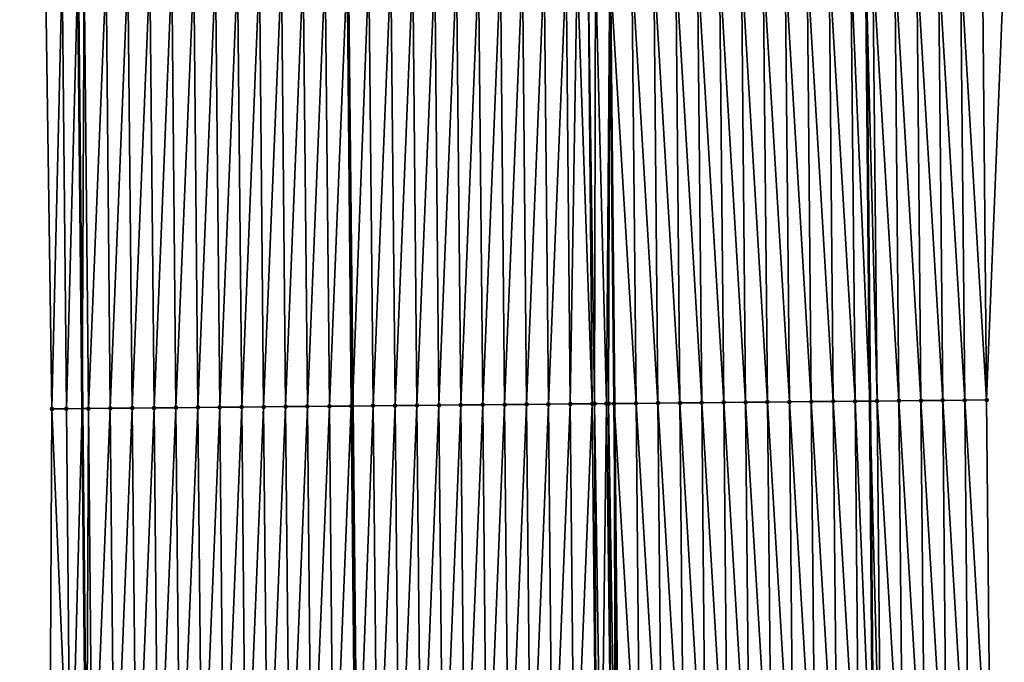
# Model space of a CAD drawing. Header units: feet. Extents: x 2007189 to 2022806, y 818621 to 837694.
# Tile 436 of 656: x 2011347 to 2011391, y 829555 to 829585. Entities that reach past the tile are written whole.
import ezdxf

# ---------------------------------------------------------------- set-up
doc = ezdxf.new("R2010")
doc.units = ezdxf.units.FT
doc.header["$MEASUREMENT"] = 0
for name, color, linetype, lineweight in [('EP_Travel Lane', 172, 'Continuous', 53), ('Road Shots', 141, 'Continuous', 100), ('Road X-Section', 40, 'Continuous', 13), ('STRIPING', 60, 'Continuous', 53)]:
    doc.layers.add(name, color=color, linetype=linetype, lineweight=lineweight)
doc.layers.add('I-77-MM17-21_SB-Surface-Border', color=7, linetype='Continuous')
doc.layers.add('I-77-MM17-21_SB-Surface-TIN', color=7, linetype='Continuous')

msp = doc.modelspace()

# ---------------------------------------------------------------- linework, layer by layer
at = {"layer": 'EP_Travel Lane'}
for points in [[(2011383.840350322, 829727.3083257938, 321.2095833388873), (2011384.046294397, 829707.3098052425, 321.0798829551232), (2011384.252239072, 829687.3112262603, 320.9597546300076), (2011384.458185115, 829667.3125146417, 320.861341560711), (2011384.66413178, 829647.3137424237, 320.772834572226), (2011384.838781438, 829627.3035505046, 320.6646976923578), (2011385.009499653, 829607.3046189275, 320.5464216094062), (2011385.180217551, 829587.3057245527, 320.4219689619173), (2011385.350935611, 829567.3068112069, 320.3006760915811), (2011385.521652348, 829547.3080527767, 320.1538172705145), (2011385.692371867, 829527.3089685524, 320.060701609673), (2011385.86308872, 829507.3101965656, 319.9160782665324), (2011386.033807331, 829487.3112186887, 319.8054262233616)], [(2011347.77667085, 829726.9372255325, 320.8772647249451), (2011347.981133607, 829706.9384640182, 320.784511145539), (2011348.185597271, 829686.9396137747, 320.7062603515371), (2011348.390057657, 829666.9410841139, 320.5755321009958), (2011348.594520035, 829646.9423597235, 320.476686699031), (2011348.7968347, 829626.9618976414, 320.368494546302), (2011348.999118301, 829606.9631093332, 320.2761360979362), (2011349.201400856, 829586.964424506, 320.1667820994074), (2011349.403681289, 829566.9659493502, 320.0228022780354), (2011349.605962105, 829546.9674364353, 319.8850830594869), (2011349.808244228, 829526.9687943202, 319.7686346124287), (2011350.010525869, 829506.9701998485, 319.6443639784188), (2011350.212806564, 829486.9716988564, 319.5046445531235)]]:
    msp.add_polyline3d(points, dxfattribs=at)
at = {"layer": 'I-77-MM17-21_SB-Surface-Border', "color": 3, "linetype": 'Continuous', "lineweight": -3}
for points in [[(2011389.094898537, 829727.3637545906, 321.0356763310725), (2011388.301867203, 829707.3547549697, 320.9294060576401), (2011389.508724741, 829687.3668422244, 320.7584985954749), (2011389.715640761, 829667.3681039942, 320.6660858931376), (2011390.922500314, 829647.3799964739, 320.5270523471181), (2011391.114963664, 829627.3647989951, 320.4269740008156), (2011390.305582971, 829607.3562467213, 320.3550680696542), (2011391.496105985, 829587.3673285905, 320.1880077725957), (2011390.686724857, 829567.3588220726, 320.1085422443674), (2011390.877294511, 829547.3602450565, 319.9629600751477), (2011391.067867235, 829527.3613457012, 319.8705599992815), (2011390.258485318, 829507.3529218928, 319.7774267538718), (2011391.449008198, 829487.3640178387, 319.6080889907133)], [(2011349.681031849, 829486.9667114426, 319.4914617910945), (2011349.95067896, 829506.969639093, 319.6427918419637), (2011348.751969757, 829526.9588964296, 319.7410138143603), (2011347.9165812, 829546.9516157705, 319.8392938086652), (2011348.027647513, 829566.9530622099, 319.9856532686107), (2011347.728978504, 829586.9506311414, 320.1276098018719), (2011346.554376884, 829606.940261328, 320.2022128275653), (2011347.440265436, 829626.9492123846, 320.3286420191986), (2011347.399366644, 829646.9302125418, 320.4409480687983), (2011347.735172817, 829666.9344140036, 320.5582490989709), (2011347.415240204, 829686.931769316, 320.6856433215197), (2011347.614775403, 829706.9347306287, 320.7751653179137), (2011347.147484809, 829726.9308049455, 320.8626599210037)]]:
    msp.add_polyline3d(points, dxfattribs=at)
at = {"layer": 'I-77-MM17-21_SB-Surface-TIN', "color": 128, "linetype": 'Continuous', "lineweight": -3}
for points in [[(2011354.688360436, 829567.0156616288, 320.1293617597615), (2011355.497745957, 829587.0237073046, 320.2848467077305), (2011354.497790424, 829587.0142763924, 320.2687179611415)], [(2011354.688360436, 829567.0156616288, 320.1293617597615), (2011355.688316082, 829567.0250806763, 320.1474477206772), (2011355.497745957, 829587.0237073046, 320.2848467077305)], [(2011355.688316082, 829567.0250806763, 320.1474477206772), (2011356.497701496, 829587.0331374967, 320.3010941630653), (2011355.497745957, 829587.0237073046, 320.2848467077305)], [(2011355.688316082, 829567.0250806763, 320.1474477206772), (2011356.688271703, 829567.0345023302, 320.1651038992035), (2011356.497701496, 829587.0331374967, 320.3010941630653)], [(2011356.688271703, 829567.0345023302, 320.1651038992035), (2011357.49765709, 829587.0425619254, 320.3182920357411), (2011356.497701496, 829587.0331374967, 320.3010941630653)], [(2011356.688271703, 829567.0345023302, 320.1651038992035), (2011357.688227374, 829567.0439187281, 320.1836267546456), (2011357.49765709, 829587.0425619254, 320.3182920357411)], [(2011357.688227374, 829567.0439187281, 320.1836267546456), (2011358.497612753, 829587.0519792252, 320.336665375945), (2011357.49765709, 829587.0425619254, 320.3182920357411)], [(2011357.688227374, 829567.0439187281, 320.1836267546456), (2011358.688183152, 829567.0533239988, 320.2039844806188), (2011358.497612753, 829587.0519792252, 320.336665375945)], [(2011358.688183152, 829567.0533239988, 320.2039844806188), (2011359.497568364, 829587.0614019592, 320.3541427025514), (2011358.497612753, 829587.0519792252, 320.336665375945)], [(2011358.688183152, 829567.0533239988, 320.2039844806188), (2011359.688138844, 829567.0627381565, 320.2228767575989), (2011359.497568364, 829587.0614019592, 320.3541427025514)], [(2011359.688138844, 829567.0627381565, 320.2228767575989), (2011360.497523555, 829587.07086873, 320.3643584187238), (2011359.497568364, 829587.0614019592, 320.3541427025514)], [(2011359.688138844, 829567.0627381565, 320.2228767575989), (2011360.688094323, 829567.0721747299, 320.2380727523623), (2011360.497523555, 829587.07086873, 320.3643584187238)], [(2011360.688094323, 829567.0721747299, 320.2380727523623), (2011361.49747842, 829587.0803697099, 320.3689331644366), (2011360.497523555, 829587.07086873, 320.3643584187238)], [(2011360.688094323, 829567.0721747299, 320.2380727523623), (2011361.688049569, 829567.0816357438, 320.2492385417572), (2011361.49747842, 829587.0803697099, 320.3689331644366)], [(2011361.688049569, 829567.0816357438, 320.2492385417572), (2011361.535297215, 829587.0807271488, 320.369418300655), (2011361.49747842, 829587.0803697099, 320.3689331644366)], [(2011362.497433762, 829587.0898206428, 320.38176050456), (2011361.535297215, 829587.0807271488, 320.369418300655), (2011361.741855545, 829567.0821444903, 320.2498946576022)], [(2011361.688049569, 829567.0816357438, 320.2492385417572), (2011361.741855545, 829567.0821444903, 320.2498946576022), (2011361.535297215, 829587.0807271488, 320.369418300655)], [(2011362.688004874, 829567.0910905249, 320.2614321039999), (2011362.497433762, 829587.0898206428, 320.38176050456), (2011361.741855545, 829567.0821444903, 320.2498946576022)], [(2011362.688004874, 829567.0910905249, 320.2614321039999), (2011363.497389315, 829587.0992494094, 320.3982430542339), (2011362.497433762, 829587.0898206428, 320.38176050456)], [(2011362.688004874, 829567.0910905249, 320.2614321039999), (2011363.687960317, 829567.1005308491, 320.2760096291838), (2011363.497389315, 829587.0992494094, 320.3982430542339)], [(2011363.687960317, 829567.1005308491, 320.2760096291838), (2011364.497344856, 829587.1086795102, 320.414505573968), (2011363.497389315, 829587.0992494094, 320.3982430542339)], [(2011363.687960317, 829567.1005308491, 320.2760096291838), (2011364.687915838, 829567.1099629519, 320.2919427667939), (2011364.497344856, 829587.1086795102, 320.414505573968)], [(2011364.687915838, 829567.1099629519, 320.2919427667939), (2011365.497300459, 829587.1181029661, 320.4318638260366), (2011364.497344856, 829587.1086795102, 320.414505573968)], [(2011364.687915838, 829567.1099629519, 320.2919427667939), (2011365.68787145, 829567.1193855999, 320.3094350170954), (2011365.497300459, 829587.1181029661, 320.4318638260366)], [(2011365.68787145, 829567.1193855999, 320.3094350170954), (2011366.497256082, 829587.1275244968, 320.4495395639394), (2011365.497300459, 829587.1181029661, 320.4318638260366)], [(2011365.68787145, 829567.1193855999, 320.3094350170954), (2011366.687827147, 829567.1287993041, 320.3284020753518), (2011366.497256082, 829587.1275244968, 320.4495395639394)], [(2011366.687827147, 829567.1287993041, 320.3284020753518), (2011367.497211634, 829587.1369533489, 320.4660080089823), (2011366.497256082, 829587.1275244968, 320.4495395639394)], [(2011366.687827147, 829567.1287993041, 320.3284020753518), (2011367.687782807, 829567.1382167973, 320.3467443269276), (2011367.497211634, 829587.1369533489, 320.4660080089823)], [(2011367.687782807, 829567.1382167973, 320.3467443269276), (2011368.497167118, 829587.1463893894, 320.4812910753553), (2011367.497211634, 829587.1369533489, 320.4660080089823)], [(2011367.687782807, 829567.1382167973, 320.3467443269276), (2011368.687738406, 829567.1476407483, 320.3640217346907), (2011368.497167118, 829587.1463893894, 320.4812910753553)], [(2011368.687738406, 829567.1476407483, 320.3640217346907), (2011369.497122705, 829587.1558145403, 320.4983698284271), (2011368.497167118, 829587.1463893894, 320.4812910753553)], [(2011368.687738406, 829567.1476407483, 320.3640217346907), (2011369.687694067, 829567.157058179, 320.3823742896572), (2011369.497122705, 829587.1558145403, 320.4983698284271)], [(2011369.687694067, 829567.157058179, 320.3823742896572), (2011370.497078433, 829587.1652250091, 320.5178696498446), (2011369.497122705, 829587.1558145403, 320.4983698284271)], [(2011369.687694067, 829567.157058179, 320.3823742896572), (2011370.687649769, 829567.166471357, 320.4014281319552), (2011370.497078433, 829587.1652250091, 320.5178696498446)], [(2011370.687649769, 829567.166471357, 320.4014281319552), (2011371.497034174, 829587.1746340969, 320.5375971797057), (2011370.497078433, 829587.1652250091, 320.5178696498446)], [(2011370.687649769, 829567.166471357, 320.4014281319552), (2011371.687605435, 829567.1758882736, 320.4198654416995), (2011371.497034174, 829587.1746340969, 320.5375971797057)], [(2011371.687605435, 829567.1758882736, 320.4198654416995), (2011372.005995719, 829587.1794323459, 320.5461256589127), (2011371.497034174, 829587.1746340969, 320.5375971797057)], [(2011371.687605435, 829567.1758882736, 320.4198654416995), (2011372.687561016, 829567.1853140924, 320.4368348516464), (2011372.005995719, 829587.1794323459, 320.5461256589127)], [(2011372.687561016, 829567.1853140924, 320.4368348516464), (2011372.496989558, 829587.1840805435, 320.5511642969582), (2011372.005995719, 829587.1794323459, 320.5461256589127)], [(2011372.794263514, 829567.1863223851, 320.4382351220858), (2011372.830053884, 829587.1872492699, 320.5520044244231), (2011372.496989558, 829587.1840805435, 320.5511642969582)], [(2011372.687561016, 829567.1853140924, 320.4368348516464), (2011372.794263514, 829567.1863223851, 320.4382351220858), (2011372.496989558, 829587.1840805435, 320.5511642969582)], [(2011372.794263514, 829567.1863223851, 320.4382351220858), (2011373.3335726, 829567.1914365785, 320.4423520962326), (2011372.830053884, 829587.1872492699, 320.5520044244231)], [(2011373.3335726, 829567.1914365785, 320.4423520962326), (2011373.496936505, 829587.1936182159, 320.5496766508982), (2011372.830053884, 829587.1872492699, 320.5520044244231)], [(2011373.3335726, 829567.1914365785, 320.4423520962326), (2011373.431472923, 829567.1923689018, 320.442448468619), (2011373.496936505, 829587.1936182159, 320.5496766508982)], [(2011373.431472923, 829567.1923689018, 320.442448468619), (2011373.68750831, 829567.1948153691, 320.4413495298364), (2011373.496936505, 829587.1936182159, 320.5496766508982)], [(2011374.687469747, 829567.2044209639, 320.4286861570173), (2011374.496898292, 829587.2031871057, 320.5430650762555), (2011373.496936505, 829587.1936182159, 320.5496766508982)], [(2011374.687469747, 829567.2044209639, 320.4286861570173), (2011373.496936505, 829587.1936182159, 320.5496766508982), (2011373.68750831, 829567.1948153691, 320.4413495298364)], [(2011375.687423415, 829567.2140475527, 320.4125490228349), (2011375.496851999, 829587.212809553, 320.5276101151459), (2011374.496898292, 829587.2031871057, 320.5430650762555)], [(2011374.687469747, 829567.2044209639, 320.4286861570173), (2011375.687423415, 829567.2140475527, 320.4125490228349), (2011374.496898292, 829587.2031871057, 320.5430650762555)], [(2011376.687377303, 829567.2236510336, 320.4002223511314), (2011376.496805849, 829587.2224170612, 320.5146185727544), (2011375.496851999, 829587.212809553, 320.5276101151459)], [(2011375.687423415, 829567.2140475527, 320.4125490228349), (2011376.687377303, 829567.2236510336, 320.4002223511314), (2011375.496851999, 829587.212809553, 320.5276101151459)], [(2011377.687331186, 829567.2332551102, 320.3877974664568), (2011377.496759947, 829587.2319985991, 320.5059094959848), (2011376.496805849, 829587.2224170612, 320.5146185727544)], [(2011376.687377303, 829567.2236510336, 320.4002223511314), (2011377.687331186, 829567.2332551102, 320.3877974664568), (2011376.496805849, 829587.2224170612, 320.5146185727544)], [(2011378.687285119, 829567.242853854, 320.3762519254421), (2011378.496714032, 829587.2415814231, 320.4969883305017), (2011377.496759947, 829587.2319985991, 320.5059094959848)], [(2011377.687331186, 829567.2332551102, 320.3877974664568), (2011378.687285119, 829567.242853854, 320.3762519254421), (2011377.496759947, 829587.2319985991, 320.5059094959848)], [(2011379.687239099, 829567.2524477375, 320.3655078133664), (2011379.496668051, 829587.2511711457, 320.4869295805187), (2011378.496714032, 829587.2415814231, 320.4969883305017)], [(2011378.687285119, 829567.242853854, 320.3762519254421), (2011379.687239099, 829567.2524477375, 320.3655078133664), (2011378.496714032, 829587.2415814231, 320.4969883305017)], [(2011380.687193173, 829567.262031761, 320.3563896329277), (2011380.49662218, 829587.260749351, 320.4787700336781), (2011379.496668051, 829587.2511711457, 320.4869295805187)], [(2011379.687239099, 829567.2524477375, 320.3655078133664), (2011380.687193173, 829567.262031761, 320.3563896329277), (2011379.496668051, 829587.2511711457, 320.4869295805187)], [(2011381.687147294, 829567.2716108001, 320.3480933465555), (2011381.496576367, 829587.2703215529, 320.471600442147), (2011380.49662218, 829587.260749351, 320.4787700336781)], [(2011380.687193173, 829567.262031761, 320.3563896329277), (2011381.687147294, 829567.2716108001, 320.3480933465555), (2011380.49662218, 829587.260749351, 320.4787700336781)], [(2011382.687101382, 829567.281193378, 320.3392135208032), (2011382.49653039, 829587.2799108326, 320.4616147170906), (2011381.496576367, 829587.2703215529, 320.471600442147)], [(2011381.687147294, 829567.2716108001, 320.3480933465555), (2011382.687101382, 829567.281193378, 320.3392135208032), (2011381.496576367, 829587.2703215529, 320.471600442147)], [(2011383.687055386, 829567.2907846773, 320.3288955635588), (2011383.49648431, 829587.2895109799, 320.4498369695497), (2011382.49653039, 829587.2799108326, 320.4616147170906)], [(2011382.687101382, 829567.281193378, 320.3392135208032), (2011383.687055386, 829567.2907846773, 320.3288955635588), (2011382.49653039, 829587.2799108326, 320.4616147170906)], [(2011384.687009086, 829567.3004079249, 320.3133094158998), (2011384.496438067, 829587.2991283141, 320.4352251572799), (2011383.49648431, 829587.2895109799, 320.4498369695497)], [(2011383.687055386, 829567.2907846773, 320.3288955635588), (2011384.687009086, 829567.3004079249, 320.3133094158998), (2011383.49648431, 829587.2895109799, 320.4498369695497)], [(2011384.496438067, 829587.2991283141, 320.4352251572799), (2011385.350935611, 829567.3068112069, 320.3006760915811), (2011385.180217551, 829587.3057245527, 320.4219689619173)], [(2011384.687009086, 829567.3004079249, 320.3133094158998), (2011385.350935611, 829567.3068112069, 320.3006760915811), (2011384.496438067, 829587.2991283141, 320.4352251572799)], [(2011385.686962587, 829567.3100520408, 320.2942821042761), (2011385.496391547, 829587.3087745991, 320.4158394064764), (2011385.180217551, 829587.3057245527, 320.4219689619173)], [(2011385.686962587, 829567.3100520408, 320.2942821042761), (2011385.180217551, 829587.3057245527, 320.4219689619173), (2011385.350935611, 829567.3068112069, 320.3006760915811)], [(2011386.686915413, 829567.3197670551, 320.2635638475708), (2011386.496343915, 829587.3185376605, 320.3771975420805), (2011385.496391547, 829587.3087745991, 320.4158394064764)], [(2011385.686962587, 829567.3100520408, 320.2942821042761), (2011386.686915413, 829567.3197670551, 320.2635638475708), (2011385.496391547, 829587.3087745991, 320.4158394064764)], [(2011387.686868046, 829567.3295021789, 320.2295295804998), (2011387.496296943, 829587.3282313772, 320.3499904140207), (2011386.496343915, 829587.3185376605, 320.3771975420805)], [(2011386.686915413, 829567.3197670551, 320.2635638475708), (2011387.686868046, 829567.3295021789, 320.2295295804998), (2011386.496343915, 829587.3185376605, 320.3771975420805)], [(2011388.686820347, 829567.3392723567, 320.1897149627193), (2011388.496249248, 829587.3380010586, 320.3102569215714), (2011387.496296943, 829587.3282313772, 320.3499904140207)], [(2011387.686868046, 829567.3295021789, 320.2295295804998), (2011388.686820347, 829567.3392723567, 320.1897149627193), (2011387.496296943, 829587.3282313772, 320.3499904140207)], [(2011389.686772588, 829567.349048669, 320.1488888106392), (2011389.496201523, 829587.3477738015, 320.270018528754), (2011388.496249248, 829587.3380010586, 320.3102569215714)], [(2011388.686820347, 829567.3392723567, 320.1897149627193), (2011389.686772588, 829567.349048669, 320.1488888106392), (2011388.496249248, 829587.3380010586, 320.3102569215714)], [(2011390.686724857, 829567.3588220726, 320.1085422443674), (2011390.496153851, 829587.3575410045, 320.2306937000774), (2011389.496201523, 829587.3477738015, 320.270018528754)], [(2011389.686772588, 829567.349048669, 320.1488888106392), (2011390.686724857, 829567.3588220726, 320.1085422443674), (2011389.496201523, 829587.3477738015, 320.270018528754)], [(2011390.686724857, 829567.3588220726, 320.1085422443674), (2011391.496105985, 829587.3673285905, 320.1880077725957), (2011390.496153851, 829587.3575410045, 320.2306937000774)], [(2011348.027647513, 829566.9530622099, 319.9856532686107), (2011348.498055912, 829586.9578290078, 320.1491751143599), (2011347.728978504, 829586.9506311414, 320.1276098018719)], [(2011348.027647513, 829566.9530622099, 319.9856532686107), (2011348.688625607, 829566.959247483, 320.0043332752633), (2011348.498055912, 829586.9578290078, 320.1491751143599)], [(2011348.688625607, 829566.959247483, 320.0043332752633), (2011349.201400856, 829586.964424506, 320.1667820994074), (2011348.498055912, 829586.9578290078, 320.1491751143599)], [(2011348.688625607, 829566.959247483, 320.0043332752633), (2011349.403681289, 829566.9659493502, 320.0228022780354), (2011349.201400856, 829586.964424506, 320.1667820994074)], [(2011349.498011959, 829586.9672059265, 320.1742072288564), (2011349.201400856, 829586.964424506, 320.1667820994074), (2011349.403681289, 829566.9659493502, 320.0228022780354)], [(2011349.688581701, 829566.9686195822, 320.0301609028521), (2011349.498011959, 829586.9672059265, 320.1742072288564), (2011349.403681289, 829566.9659493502, 320.0228022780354)], [(2011349.688581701, 829566.9686195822, 320.0301609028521), (2011350.497967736, 829586.9766111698, 320.1945686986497), (2011349.498011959, 829586.9672059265, 320.1742072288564)], [(2011349.688581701, 829566.9686195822, 320.0301609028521), (2011350.688537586, 829566.9780134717, 320.0523953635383), (2011350.497967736, 829586.9766111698, 320.1945686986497)], [(2011350.688537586, 829566.9780134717, 320.0523953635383), (2011351.497923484, 829586.9860194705, 320.2144260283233), (2011350.497967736, 829586.9766111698, 320.1945686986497)], [(2011350.688537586, 829566.9780134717, 320.0523953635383), (2011351.688493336, 829566.9874216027, 320.0722814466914), (2011351.497923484, 829586.9860194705, 320.2144260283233)], [(2011351.688493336, 829566.9874216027, 320.0722814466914), (2011352.497879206, 829586.995430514, 320.2338310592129), (2011351.497923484, 829586.9860194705, 320.2144260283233)], [(2011351.688493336, 829566.9874216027, 320.0722814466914), (2011352.688449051, 829566.9968334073, 320.0915617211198), (2011352.497879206, 829586.995430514, 320.2338310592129)], [(2011352.688449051, 829566.9968334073, 320.0915617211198), (2011353.49783486, 829587.0048488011, 320.252041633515), (2011352.497879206, 829586.995430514, 320.2338310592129)], [(2011352.688449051, 829566.9968334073, 320.0915617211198), (2011353.688404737, 829567.0062482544, 320.1103403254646), (2011353.49783486, 829587.0048488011, 320.252041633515)], [(2011353.688404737, 829567.0062482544, 320.1103403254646), (2011354.497790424, 829587.0142763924, 320.2687179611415), (2011353.49783486, 829587.0048488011, 320.252041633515)], [(2011353.688404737, 829567.0062482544, 320.1103403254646), (2011354.688360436, 829567.0156616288, 320.1293617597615), (2011354.497790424, 829587.0142763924, 320.2687179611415)], [(2011379.877809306, 829547.2538126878, 320.2295036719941), (2011379.687239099, 829567.2524477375, 320.3655078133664), (2011378.687285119, 829567.242853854, 320.3762519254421)], [(2011380.877763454, 829547.2633888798, 320.2216760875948), (2011380.687193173, 829567.262031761, 320.3563896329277), (2011379.687239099, 829567.2524477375, 320.3655078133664)], [(2011379.877809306, 829547.2538126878, 320.2295036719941), (2011380.877763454, 829547.2633888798, 320.2216760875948), (2011379.687239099, 829567.2524477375, 320.3655078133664)], [(2011381.877717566, 829547.2729688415, 320.2132269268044), (2011381.687147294, 829567.2716108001, 320.3480933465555), (2011380.687193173, 829567.262031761, 320.3563896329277)], [(2011380.877763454, 829547.2633888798, 320.2216760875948), (2011381.877717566, 829547.2729688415, 320.2132269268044), (2011380.687193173, 829567.262031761, 320.3563896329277)], [(2011382.87767164, 829547.2825529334, 320.2040966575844), (2011382.687101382, 829567.281193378, 320.3392135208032), (2011381.687147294, 829567.2716108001, 320.3480933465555)], [(2011381.877717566, 829547.2729688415, 320.2132269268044), (2011382.87767164, 829547.2825529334, 320.2040966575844), (2011381.687147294, 829567.2716108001, 320.3480933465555)], [(2011383.877625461, 829547.2921634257, 320.1906130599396), (2011383.687055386, 829567.2907846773, 320.3288955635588), (2011382.687101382, 829567.281193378, 320.3392135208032)], [(2011382.87767164, 829547.2825529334, 320.2040966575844), (2011383.877625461, 829547.2921634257, 320.1906130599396), (2011382.687101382, 829567.281193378, 320.3392135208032)], [(2011384.877578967, 829547.3018069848, 320.1716768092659), (2011384.687009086, 829567.3004079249, 320.3133094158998), (2011383.687055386, 829567.2907846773, 320.3288955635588)], [(2011383.877625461, 829547.2921634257, 320.1906130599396), (2011384.877578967, 829547.3018069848, 320.1716768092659), (2011383.687055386, 829567.2907846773, 320.3288955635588)], [(2011384.687009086, 829567.3004079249, 320.3133094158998), (2011385.521652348, 829547.3080527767, 320.1538172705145), (2011385.350935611, 829567.3068112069, 320.3006760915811)], [(2011384.877578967, 829547.3018069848, 320.1716768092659), (2011385.521652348, 829547.3080527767, 320.1538172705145), (2011384.687009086, 829567.3004079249, 320.3133094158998)], [(2011385.877531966, 829547.3115038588, 320.1439490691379), (2011385.686962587, 829567.3100520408, 320.2942821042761), (2011385.350935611, 829567.3068112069, 320.3006760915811)], [(2011385.877531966, 829547.3115038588, 320.1439490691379), (2011385.350935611, 829567.3068112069, 320.3006760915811), (2011385.521652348, 829547.3080527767, 320.1538172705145)], [(2011386.877484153, 829547.321285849, 320.1021858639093), (2011386.686915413, 829567.3197670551, 320.2635638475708), (2011385.686962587, 829567.3100520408, 320.2942821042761)], [(2011385.877531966, 829547.3115038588, 320.1439490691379), (2011386.877484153, 829547.321285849, 320.1021858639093), (2011385.686962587, 829567.3100520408, 320.2942821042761)], [(2011387.87743698, 829547.3310006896, 320.0714954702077), (2011387.686868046, 829567.3295021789, 320.2295295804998), (2011386.686915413, 829567.3197670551, 320.2635638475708)], [(2011386.877484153, 829547.321285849, 320.1021858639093), (2011387.87743698, 829547.3310006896, 320.0714954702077), (2011386.686915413, 829567.3197670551, 320.2635638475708)], [(2011388.877389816, 829547.3407145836, 320.0409611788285), (2011388.686820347, 829567.3392723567, 320.1897149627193), (2011387.686868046, 829567.3295021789, 320.2295295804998)], [(2011387.87743698, 829547.3310006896, 320.0714954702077), (2011388.877389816, 829547.3407145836, 320.0409611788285), (2011387.686868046, 829567.3295021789, 320.2295295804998)], [(2011389.877342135, 829547.3504827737, 320.0014735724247), (2011389.686772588, 829567.349048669, 320.1488888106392), (2011388.686820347, 829567.3392723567, 320.1897149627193)], [(2011388.877389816, 829547.3407145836, 320.0409611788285), (2011389.877342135, 829547.3504827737, 320.0014735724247), (2011388.686820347, 829567.3392723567, 320.1897149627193)], [(2011390.877294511, 829547.3602450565, 319.9629600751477), (2011390.686724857, 829567.3588220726, 320.1085422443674), (2011389.686772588, 829567.349048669, 320.1488888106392)], [(2011389.877342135, 829547.3504827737, 320.0014735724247), (2011390.877294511, 829547.3602450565, 319.9629600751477), (2011389.686772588, 829567.349048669, 320.1488888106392)], [(2011347.9165812, 829546.9516157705, 319.8392938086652), (2011348.879195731, 829546.9606211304, 319.8669188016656), (2011348.027647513, 829566.9530622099, 319.9856532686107)], [(2011348.879195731, 829546.9606211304, 319.8669188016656), (2011348.688625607, 829566.959247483, 320.0043332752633), (2011348.027647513, 829566.9530622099, 319.9856532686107)], [(2011348.879195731, 829546.9606211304, 319.8669188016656), (2011349.403681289, 829566.9659493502, 320.0228022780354), (2011348.688625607, 829566.959247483, 320.0043332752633)], [(2011348.879195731, 829546.9606211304, 319.8669188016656), (2011349.605962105, 829546.9674364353, 319.8850830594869), (2011349.403681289, 829566.9659493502, 320.0228022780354)], [(2011349.688581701, 829566.9686195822, 320.0301609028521), (2011349.403681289, 829566.9659493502, 320.0228022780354), (2011349.605962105, 829546.9674364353, 319.8850830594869)], [(2011349.879151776, 829546.9699982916, 319.8919109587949), (2011349.688581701, 829566.9686195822, 320.0301609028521), (2011349.605962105, 829546.9674364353, 319.8850830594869)], [(2011349.879151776, 829546.9699982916, 319.8919109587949), (2011350.688537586, 829566.9780134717, 320.0523953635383), (2011349.688581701, 829566.9686195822, 320.0301609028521)], [(2011349.879151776, 829546.9699982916, 319.8919109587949), (2011350.879107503, 829546.9794088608, 319.911394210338), (2011350.688537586, 829566.9780134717, 320.0523953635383)], [(2011350.879107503, 829546.9794088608, 319.911394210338), (2011351.688493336, 829566.9874216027, 320.0722814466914), (2011350.688537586, 829566.9780134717, 320.0523953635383)], [(2011350.879107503, 829546.9794088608, 319.911394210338), (2011351.879063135, 829546.9888293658, 319.929239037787), (2011351.688493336, 829566.9874216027, 320.0722814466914)], [(2011351.879063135, 829546.9888293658, 319.929239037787), (2011352.688449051, 829566.9968334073, 320.0915617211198), (2011351.688493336, 829566.9874216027, 320.0722814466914)], [(2011351.879063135, 829546.9888293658, 319.929239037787), (2011352.879018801, 829546.9982462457, 319.9476816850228), (2011352.688449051, 829566.9968334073, 320.0915617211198)], [(2011352.879018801, 829546.9982462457, 319.9476816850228), (2011353.688404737, 829567.0062482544, 320.1103403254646), (2011352.688449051, 829566.9968334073, 320.0915617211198)], [(2011352.879018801, 829546.9982462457, 319.9476816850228), (2011353.878974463, 829547.0076636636, 319.9660355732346), (2011353.688404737, 829567.0062482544, 320.1103403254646)], [(2011353.878974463, 829547.0076636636, 319.9660355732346), (2011354.688360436, 829567.0156616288, 320.1293617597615), (2011353.688404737, 829567.0062482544, 320.1103403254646)], [(2011353.878974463, 829547.0076636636, 319.9660355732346), (2011354.878930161, 829547.0170771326, 319.9850406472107), (2011354.688360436, 829567.0156616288, 320.1293617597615)], [(2011354.878930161, 829547.0170771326, 319.9850406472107), (2011355.688316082, 829567.0250806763, 320.1474477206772), (2011354.688360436, 829567.0156616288, 320.1293617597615)], [(2011354.878930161, 829547.0170771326, 319.9850406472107), (2011355.878885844, 829547.0264923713, 320.0037539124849), (2011355.688316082, 829567.0250806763, 320.1474477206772)], [(2011355.878885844, 829547.0264923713, 320.0037539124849), (2011356.688271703, 829567.0345023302, 320.1651038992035), (2011355.688316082, 829567.0250806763, 320.1474477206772)], [(2011355.878885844, 829547.0264923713, 320.0037539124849), (2011356.878841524, 829547.0359077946, 320.0224367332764), (2011356.688271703, 829567.0345023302, 320.1651038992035)], [(2011356.878841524, 829547.0359077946, 320.0224367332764), (2011357.688227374, 829567.0439187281, 320.1836267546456), (2011356.688271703, 829567.0345023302, 320.1651038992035)], [(2011356.878841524, 829547.0359077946, 320.0224367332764), (2011357.878797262, 829547.0453171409, 320.0421216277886), (2011357.688227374, 829567.0439187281, 320.1836267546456)], [(2011357.878797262, 829547.0453171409, 320.0421216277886), (2011358.688183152, 829567.0533239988, 320.2039844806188), (2011357.688227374, 829567.0439187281, 320.1836267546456)], [(2011357.878797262, 829547.0453171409, 320.0421216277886), (2011358.878753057, 829547.0547205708, 320.0627821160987), (2011358.688183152, 829567.0533239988, 320.2039844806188)], [(2011358.878753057, 829547.0547205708, 320.0627821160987), (2011359.688138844, 829567.0627381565, 320.2228767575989), (2011358.688183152, 829567.0533239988, 320.2039844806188)], [(2011358.878753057, 829547.0547205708, 320.0627821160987), (2011359.878708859, 829547.0641231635, 320.0835806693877), (2011359.688138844, 829567.0627381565, 320.2228767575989)], [(2011359.878708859, 829547.0641231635, 320.0835806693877), (2011360.688094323, 829567.0721747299, 320.2380727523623), (2011359.688138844, 829567.0627381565, 320.2228767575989)], [(2011359.878708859, 829547.0641231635, 320.0835806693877), (2011360.8786645, 829547.07354272, 320.1015819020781), (2011360.688094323, 829567.0721747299, 320.2380727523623)], [(2011360.8786645, 829547.07354272, 320.1015819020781), (2011361.688049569, 829567.0816357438, 320.2492385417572), (2011360.688094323, 829567.0721747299, 320.2380727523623)], [(2011360.8786645, 829547.07354272, 320.1015819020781), (2011361.87861987, 829547.0829906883, 320.114898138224), (2011361.688049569, 829567.0816357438, 320.2492385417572)], [(2011361.87861987, 829547.0829906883, 320.114898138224), (2011361.741855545, 829567.0821444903, 320.2498946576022), (2011361.688049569, 829567.0816357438, 320.2492385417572)], [(2011362.688004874, 829567.0910905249, 320.2614321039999), (2011361.741855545, 829567.0821444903, 320.2498946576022), (2011361.94841296, 829547.083650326, 320.115793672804)], [(2011361.87861987, 829547.0829906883, 320.114898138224), (2011361.94841296, 829547.083650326, 320.115793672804), (2011361.741855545, 829567.0821444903, 320.2498946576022)], [(2011362.878575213, 829547.0924416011, 320.1277288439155), (2011362.688004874, 829567.0910905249, 320.2614321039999), (2011361.94841296, 829547.083650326, 320.115793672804)], [(2011362.878575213, 829547.0924416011, 320.1277288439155), (2011363.687960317, 829567.1005308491, 320.2760096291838), (2011362.688004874, 829567.0910905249, 320.2614321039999)], [(2011362.878575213, 829547.0924416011, 320.1277288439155), (2011363.878530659, 829547.1018815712, 320.1423639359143), (2011363.687960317, 829567.1005308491, 320.2760096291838)], [(2011363.878530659, 829547.1018815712, 320.1423639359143), (2011364.687915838, 829567.1099629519, 320.2919427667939), (2011363.687960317, 829567.1005308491, 320.2760096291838)], [(2011363.878530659, 829547.1018815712, 320.1423639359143), (2011364.878486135, 829547.1113184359, 320.1575111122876), (2011364.687915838, 829567.1099629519, 320.2919427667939)], [(2011364.878486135, 829547.1113184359, 320.1575111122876), (2011365.68787145, 829567.1193855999, 320.3094350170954), (2011364.687915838, 829567.1099629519, 320.2919427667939)], [(2011364.878486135, 829547.1113184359, 320.1575111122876), (2011365.878441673, 829547.120748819, 320.1737270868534), (2011365.68787145, 829567.1193855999, 320.3094350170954)], [(2011365.878441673, 829547.120748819, 320.1737270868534), (2011366.687827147, 829567.1287993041, 320.3284020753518), (2011365.68787145, 829567.1193855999, 320.3094350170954)], [(2011365.878441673, 829547.120748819, 320.1737270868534), (2011366.878397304, 829547.1301693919, 320.191560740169), (2011366.687827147, 829567.1287993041, 320.3284020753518)], [(2011366.878397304, 829547.1301693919, 320.191560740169), (2011367.687782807, 829567.1382167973, 320.3467443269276), (2011366.687827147, 829567.1287993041, 320.3284020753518)], [(2011366.878397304, 829547.1301693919, 320.191560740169), (2011367.878352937, 829547.1395897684, 320.2094268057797), (2011367.687782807, 829567.1382167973, 320.3467443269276)], [(2011367.878352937, 829547.1395897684, 320.2094268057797), (2011368.687738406, 829567.1476407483, 320.3640217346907), (2011367.687782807, 829567.1382167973, 320.3467443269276)], [(2011367.878352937, 829547.1395897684, 320.2094268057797), (2011368.878308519, 829547.14901555, 320.226401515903), (2011368.687738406, 829567.1476407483, 320.3640217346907)], [(2011368.878308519, 829547.14901555, 320.226401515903), (2011369.687694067, 829567.157058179, 320.3823742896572), (2011368.687738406, 829567.1476407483, 320.3640217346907)], [(2011368.878308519, 829547.14901555, 320.226401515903), (2011369.878264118, 829547.1584394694, 320.2436833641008), (2011369.687694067, 829567.157058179, 320.3823742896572)], [(2011369.878264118, 829547.1584394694, 320.2436833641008), (2011370.687649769, 829567.166471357, 320.4014281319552), (2011369.687694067, 829567.157058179, 320.3823742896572)], [(2011369.878264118, 829547.1584394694, 320.2436833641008), (2011370.878219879, 829547.1678464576, 320.2637571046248), (2011370.687649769, 829567.166471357, 320.4014281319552)], [(2011370.878219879, 829547.1678464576, 320.2637571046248), (2011371.687605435, 829567.1758882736, 320.4198654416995), (2011370.687649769, 829567.166471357, 320.4014281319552)], [(2011370.878219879, 829547.1678464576, 320.2637571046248), (2011371.878175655, 829547.1772518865, 320.2840879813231), (2011371.687605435, 829567.1758882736, 320.4198654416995)], [(2011371.878175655, 829547.1772518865, 320.2840879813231), (2011372.687561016, 829567.1853140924, 320.4368348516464), (2011371.687605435, 829567.1758882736, 320.4198654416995)], [(2011371.878175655, 829547.1772518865, 320.2840879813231), (2011372.878131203, 829547.1866811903, 320.3004819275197), (2011372.687561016, 829567.1853140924, 320.4368348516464)], [(2011372.878131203, 829547.1866811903, 320.3004819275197), (2011372.794263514, 829567.1863223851, 320.4382351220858), (2011372.687561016, 829567.1853140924, 320.4368348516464)], [(2011373.101083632, 829547.1887907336, 320.3029559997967), (2011373.3335726, 829567.1914365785, 320.4423520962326), (2011372.794263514, 829567.1863223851, 320.4382351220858)], [(2011372.878131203, 829547.1866811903, 320.3004819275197), (2011373.101083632, 829547.1887907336, 320.3029559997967), (2011372.794263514, 829567.1863223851, 320.4382351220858)], [(2011373.101083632, 829547.1887907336, 320.3029559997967), (2011373.588299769, 829547.1934164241, 320.3057701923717), (2011373.3335726, 829567.1914365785, 320.4423520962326)], [(2011373.588299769, 829547.1934164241, 320.3057701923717), (2011373.431472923, 829567.1923689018, 320.442448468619), (2011373.3335726, 829567.1914365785, 320.4423520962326)], [(2011373.742959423, 829547.1948892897, 320.3059202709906), (2011373.68750831, 829567.1948153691, 320.4413495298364), (2011373.431472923, 829567.1923689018, 320.442448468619)], [(2011373.588299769, 829547.1934164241, 320.3057701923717), (2011373.742959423, 829547.1948892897, 320.3059202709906), (2011373.431472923, 829567.1923689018, 320.442448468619)], [(2011374.8780402, 829547.2057600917, 320.2969438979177), (2011374.687469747, 829567.2044209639, 320.4286861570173), (2011373.68750831, 829567.1948153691, 320.4413495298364)], [(2011374.8780402, 829547.2057600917, 320.2969438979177), (2011373.68750831, 829567.1948153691, 320.4413495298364), (2011373.878078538, 829547.1961779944, 320.3057333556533)], [(2011373.742959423, 829547.1948892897, 320.3059202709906), (2011373.878078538, 829547.1961779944, 320.3057333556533), (2011373.68750831, 829567.1948153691, 320.4413495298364)], [(2011375.877993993, 829547.2153735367, 320.2829734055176), (2011375.687423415, 829567.2140475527, 320.4125490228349), (2011374.687469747, 829567.2044209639, 320.4286861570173)], [(2011374.8780402, 829547.2057600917, 320.2969438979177), (2011375.877993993, 829547.2153735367, 320.2829734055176), (2011374.687469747, 829567.2044209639, 320.4286861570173)], [(2011376.877947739, 829547.2249919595, 320.2681820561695), (2011376.687377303, 829567.2236510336, 320.4002223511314), (2011375.687423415, 829567.2140475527, 320.4125490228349)], [(2011375.877993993, 829547.2153735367, 320.2829734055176), (2011376.877947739, 829547.2249919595, 320.2681820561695), (2011375.687423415, 829567.2140475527, 320.4125490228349)], [(2011377.877901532, 829547.2346054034, 320.2542117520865), (2011377.687331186, 829567.2332551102, 320.3877974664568), (2011376.687377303, 829567.2236510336, 320.4002223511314)], [(2011376.877947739, 829547.2249919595, 320.2681820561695), (2011377.877901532, 829547.2346054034, 320.2542117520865), (2011376.687377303, 829567.2236510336, 320.4002223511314)], [(2011378.877855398, 829547.2442112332, 320.2414969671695), (2011378.687285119, 829567.242853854, 320.3762519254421), (2011377.687331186, 829567.2332551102, 320.3877974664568)], [(2011377.877901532, 829547.2346054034, 320.2542117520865), (2011378.877855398, 829547.2442112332, 320.2414969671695), (2011377.687331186, 829567.2332551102, 320.3877974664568)], [(2011378.877855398, 829547.2442112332, 320.2414969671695), (2011379.877809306, 829547.2538126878, 320.2295036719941), (2011378.687285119, 829567.242853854, 320.3762519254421)]]:
    msp.add_3dface(points, dxfattribs=at)
at = {"layer": 'Road Shots', "lineweight": 100}
for p in [(2011379.687239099, 829567.2524477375, 320.3655078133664), (2011380.687193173, 829567.262031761, 320.3563896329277), (2011381.687147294, 829567.2716108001, 320.3480933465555), (2011382.687101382, 829567.281193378, 320.3392135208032), (2011383.687055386, 829567.2907846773, 320.3288955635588), (2011384.687009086, 829567.3004079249, 320.3133094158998), (2011385.686962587, 829567.3100520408, 320.2942821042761), (2011386.686915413, 829567.3197670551, 320.2635638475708), (2011387.686868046, 829567.3295021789, 320.2295295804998), (2011388.686820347, 829567.3392723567, 320.1897149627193), (2011389.686772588, 829567.349048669, 320.1488888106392), (2011390.686724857, 829567.3588220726, 320.1085422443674), (2011348.027647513, 829566.9530622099, 319.9856532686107), (2011348.688625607, 829566.959247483, 320.0043332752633), (2011349.688581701, 829566.9686195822, 320.0301609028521), (2011350.688537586, 829566.9780134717, 320.0523953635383), (2011351.688493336, 829566.9874216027, 320.0722814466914), (2011352.688449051, 829566.9968334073, 320.0915617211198), (2011353.688404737, 829567.0062482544, 320.1103403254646), (2011354.688360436, 829567.0156616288, 320.1293617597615), (2011355.688316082, 829567.0250806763, 320.1474477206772), (2011356.688271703, 829567.0345023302, 320.1651038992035), (2011357.688227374, 829567.0439187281, 320.1836267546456), (2011358.688183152, 829567.0533239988, 320.2039844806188), (2011359.688138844, 829567.0627381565, 320.2228767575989), (2011360.688094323, 829567.0721747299, 320.2380727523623), (2011361.688049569, 829567.0816357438, 320.2492385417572), (2011362.688004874, 829567.0910905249, 320.2614321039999), (2011363.687960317, 829567.1005308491, 320.2760096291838), (2011364.687915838, 829567.1099629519, 320.2919427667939), (2011365.68787145, 829567.1193855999, 320.3094350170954), (2011366.687827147, 829567.1287993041, 320.3284020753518), (2011367.687782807, 829567.1382167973, 320.3467443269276), (2011368.687738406, 829567.1476407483, 320.3640217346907), (2011369.687694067, 829567.157058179, 320.3823742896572), (2011370.687649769, 829567.166471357, 320.4014281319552), (2011371.687605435, 829567.1758882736, 320.4198654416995), (2011372.687561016, 829567.1853140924, 320.4368348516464), (2011372.794263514, 829567.1863223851, 320.4382351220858), (2011373.3335726, 829567.1914365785, 320.4423520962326), (2011373.431472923, 829567.1923689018, 320.442448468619), (2011373.687515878, 829567.1948154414, 320.441349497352), (2011374.687469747, 829567.2044209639, 320.4286861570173), (2011375.687423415, 829567.2140475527, 320.4125490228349), (2011376.687377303, 829567.2236510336, 320.4002223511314), (2011377.687331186, 829567.2332551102, 320.3877974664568), (2011378.687285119, 829567.242853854, 320.3762519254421)]:
    msp.add_point(p, dxfattribs=at)
at = {"layer": 'Road X-Section', "extrusion": (-0.009528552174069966, 0.9999362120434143, 0.006064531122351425), "elevation": 810350.7426227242, "flags": 128}
msp.add_lwpolyline([(-2019204.092111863, -4594.373244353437), (-2019203.092111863, -4594.332897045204), (-2019202.092111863, -4594.292070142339), (-2019201.092111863, -4594.252254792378), (-2019200.092111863, -4594.218219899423), (-2019199.092111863, -4594.187501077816), (-2019198.092111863, -4594.168473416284), (-2019197.092111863, -4594.152886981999), (-2019196.092111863, -4594.14256883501), (-2019195.092111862, -4594.133688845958), (-2019194.092111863, -4594.125392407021), (-2019193.092111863, -4594.116274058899), (-2019192.092111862, -4594.105529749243), (-2019191.092111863, -4594.093983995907), (-2019190.092111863, -4594.081558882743), (-2019189.092111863, -4594.069231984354), (-2019188.092111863, -4594.053094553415), (-2019187.092111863, -4594.040430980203), (-2019186.83605722, -4594.039331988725), (-2019186.738152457, -4594.039428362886), (-2019186.198819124, -4594.043545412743), (-2019186.092111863, -4594.044945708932), (-2019185.092111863, -4594.061915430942), (-2019184.092111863, -4594.080353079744), (-2019183.092111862, -4594.099407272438), (-2019182.092111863, -4594.117760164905), (-2019181.092111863, -4594.135037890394), (-2019180.092111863, -4594.153380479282), (-2019179.092111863, -4594.172347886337), (-2019178.092111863, -4594.189840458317), (-2019177.092111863, -4594.205773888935), (-2019176.092111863, -4594.220351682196), (-2019175.092111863, -4594.232545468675), (-2019174.092111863, -4594.243711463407), (-2019173.092111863, -4594.258907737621), (-2019172.092111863, -4594.277800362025), (-2019171.092111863, -4594.298158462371), (-2019170.092111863, -4594.316681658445), (-2019169.092111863, -4594.334338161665), (-2019168.092111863, -4594.352424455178), (-2019167.092111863, -4594.371446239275), (-2019166.092111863, -4594.390225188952), (-2019165.092111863, -4594.409505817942), (-2019164.092111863, -4594.429392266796), (-2019163.092111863, -4594.451627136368), (-2019162.092111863, -4594.477455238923), (-2019161.431104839, -4594.496135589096)], dxfattribs=at)
at = {"layer": 'STRIPING'}
for points in [[(2011360.092030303, 829727.0631478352, 321.1223756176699), (2011360.297964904, 829707.0644842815, 321.0160757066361), (2011360.50390029, 829687.0657444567, 320.9222493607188), (2011360.709835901, 829667.066982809, 320.831986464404), (2011360.915769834, 829647.0683841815, 320.7150544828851), (2011361.122180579, 829627.077890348, 320.6087994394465), (2011361.32873896, 829607.079302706, 320.4900899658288), (2011361.535297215, 829587.0807271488, 320.369418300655), (2011361.741855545, 829567.0821444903, 320.2498946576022), (2011361.94841296, 829547.083650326, 320.115793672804), (2011362.154971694, 829527.085028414, 320.0027429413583), (2011362.361530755, 829507.0863748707, 319.8949234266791), (2011362.568087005, 829487.0879935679, 319.742196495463)], [(2011372.09582035, 829727.1859879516, 321.3443415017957), (2011372.302734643, 829707.1874168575, 321.2245624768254), (2011372.50964999, 829687.1887438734, 321.1214584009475), (2011372.71656545, 829667.1900599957, 321.0201384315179), (2011372.923480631, 829647.1914030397, 320.9144114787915), (2011373.115794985, 829627.1910045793, 320.8025009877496), (2011373.306365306, 829607.1923574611, 320.6684961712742), (2011373.496936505, 829587.1936182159, 320.5496766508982), (2011373.68750831, 829567.1948153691, 320.4413495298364), (2011373.878078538, 829547.1961779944, 320.3057333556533), (2011374.068649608, 829527.1974522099, 320.1846987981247), (2011374.259221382, 829507.1986526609, 320.0758248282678), (2011374.449791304, 829487.2000473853, 319.934918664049)]]:
    msp.add_polyline3d(points, dxfattribs=at)

doc.saveas('drawing.dxf')
